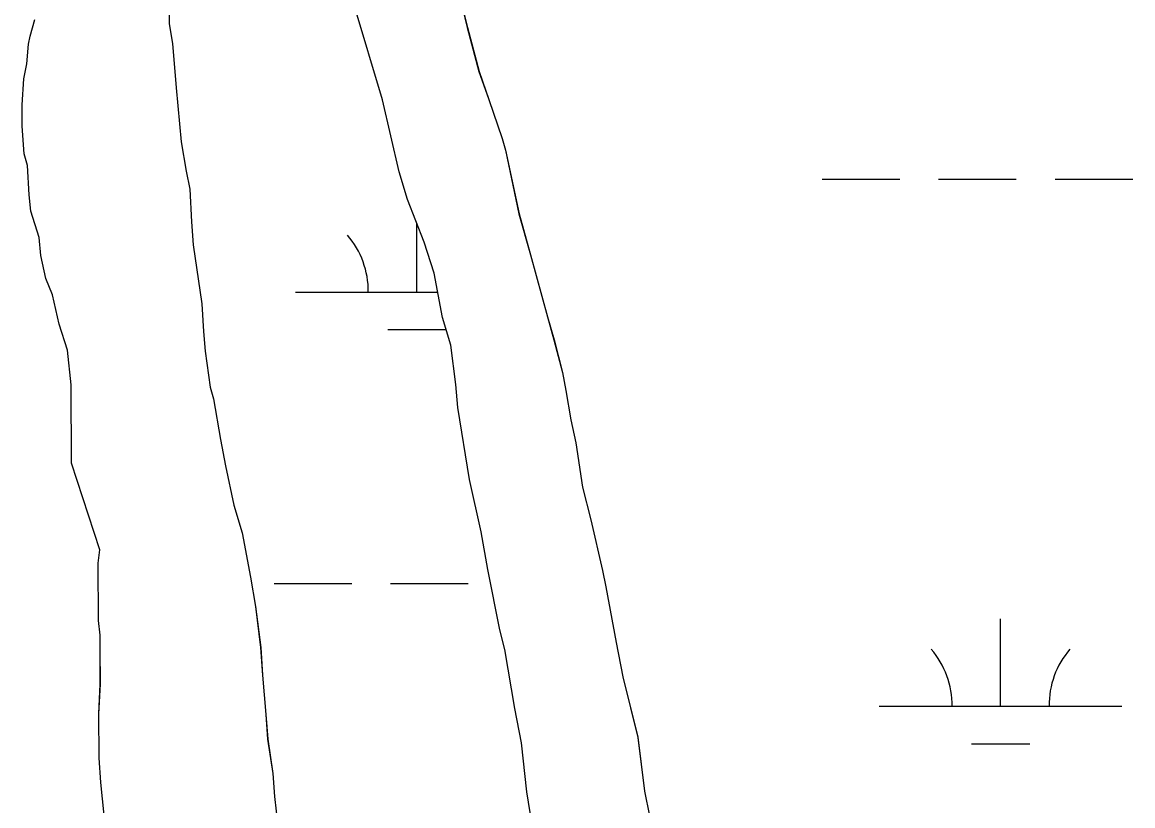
# Model space of a CAD drawing. Extents: x 3279314 to 3317160, y 734079 to 759431.
# Drawn here: x 3304855 to 3305312.6, y 743291.3 to 743614.3 of the extents above; entities that cross this region are included whole.
import ezdxf

# ---------------------------------------------------------------- set-up
doc = ezdxf.new("R2010")
doc.units = 0
doc.layers.add('V-SITE-VEGE', color=7, linetype='Continuous')
doc.layers.add('V-WETL-SWMP', color=7, linetype='Continuous')

msp = doc.modelspace()

# ---------------------------------------------------------------- linework, layer by layer
at = {"layer": 'V-SITE-VEGE'}
for points in [[(3304915.49, 743635.15), (3304915.59, 743613.55), (3304916.98, 743605.46), (3304918.42, 743587.24), (3304920.55, 743564.98), (3304922.63, 743552.84), (3304924.02, 743545.42), (3304924.76, 743531.93), (3304925.48, 743522.48), (3304928.97, 743498.2), (3304929.7, 743486.74), (3304930.42, 743478.64), (3304932.51, 743463.8), (3304933.88, 743459.08), (3304936.66, 743442.23), (3304938.74, 743431.44), (3304942.19, 743415.26), (3304945.62, 743403.8), (3304949.08, 743385.59), (3304951.16, 743373.46), (3304953.27, 743356.59), (3304954, 743345.12), (3304955.43, 743328.93), (3304956.15, 743318.81), (3304958.24, 743304.65), (3304958.96, 743295.2), (3304960.37, 743283.06)], [(3305064.98, 743284.24), (3305062.89, 743297.05), (3305060.77, 743317.29), (3305058, 743331.45), (3305053.83, 743355.73), (3305051.77, 743363.81), (3305046.93, 743388.76), (3305044.15, 743404.27), (3305039.32, 743425.84), (3305034.46, 743455.52), (3305033.74, 743464.96), (3305031.64, 743481.15), (3305028.21, 743492.61), (3305024.75, 743510.81), (3305020.63, 743523.62), (3305013.8, 743541.13), (3305010.37, 743552.59), (3305003.48, 743582.25), (3304991.82, 743621.34)], [(3305035.68, 743623.57), (3305038.43, 743612.11), (3305043.24, 743593.91), (3305047.35, 743582.46), (3305052.83, 743566.29), (3305054.2, 743561.57), (3305059.72, 743535.28), (3305064.53, 743518.43), (3305071.4, 743492.81), (3305074.14, 743483.38), (3305077.58, 743469.9), (3305078.97, 743462.48), (3305081.05, 743450.34), (3305083.12, 743440.9), (3305085.91, 743422.69), (3305089.35, 743409.21), (3305094.17, 743388.31), (3305095.55, 743381.57), (3305099.71, 743358.64), (3305102.48, 743344.49), (3305108.67, 743319.54), (3305111.48, 743297.29), (3305113.55, 743287.17)], [(3304888.81, 743287.44), (3304887.4, 743300.94), (3304886.67, 743311.06), (3304886.59, 743329.28), (3304887.2, 743341.43), (3304887.1, 743361.67), (3304886.4, 743367.75), (3304886.29, 743391.37), (3304886.94, 743396.77), (3304875.29, 743432.48), (3304875.14, 743464.88), (3304873.72, 743479.04), (3304870.29, 743489.83), (3304867.54, 743501.96), (3304864.8, 743508.7), (3304862.73, 743518.13), (3304862.02, 743525.55), (3304858.6, 743536.34), (3304857.89, 743543.08), (3304857.16, 743555.23), (3304855.79, 743559.95), (3304855.06, 743571.41), (3304855.01, 743580.19), (3304855.64, 743590.99), (3304856.96, 743597.07), (3304857.59, 743605.17), (3304858.25, 743608.55), (3304860.24, 743615.31)]]:
    msp.add_lwpolyline(points, dxfattribs=at)
at = {"layer": 'V-WETL-SWMP'}
for p, q in [((3304915.5, 743635.05), (3304915.6, 743613.55)), ((3304915.5, 743635.05), (3304915.6, 743613.55)), ((3305003.48, 743582.25), (3304991.82, 743621.34)), ((3305003.48, 743582.25), (3304991.82, 743621.34)), ((3305035.68, 743623.58), (3305038.44, 743612.12)), ((3305035.68, 743623.58), (3305038.44, 743612.12)), ((3304858.26, 743608.55), (3304860.25, 743615.31)), ((3304858.26, 743608.55), (3304860.25, 743615.31)), ((3304915.6, 743613.55), (3304916.99, 743605.46)), ((3304915.6, 743613.55), (3304916.99, 743605.46)), ((3305038.44, 743612.12), (3305043.25, 743593.92)), ((3305038.44, 743612.12), (3305043.25, 743593.92)), ((3304857.6, 743605.17), (3304858.26, 743608.55)), ((3304857.6, 743605.17), (3304858.26, 743608.55)), ((3304856.96, 743597.07), (3304857.6, 743605.17)), ((3304856.96, 743597.07), (3304857.6, 743605.17)), ((3304916.99, 743605.46), (3304918.42, 743587.24)), ((3304916.99, 743605.46), (3304918.42, 743587.24)), ((3304855.64, 743590.99), (3304856.96, 743597.07)), ((3304855.64, 743590.99), (3304856.96, 743597.07)), ((3305043.25, 743593.92), (3305047.35, 743582.46)), ((3305043.25, 743593.92), (3305047.35, 743582.46)), ((3304855.02, 743580.19), (3304855.64, 743590.99)), ((3304855.02, 743580.19), (3304855.64, 743590.99)), ((3304918.42, 743587.24), (3304920.56, 743564.98)), ((3304918.42, 743587.24), (3304920.56, 743564.98)), ((3304855.06, 743571.42), (3304855.02, 743580.19)), ((3304855.06, 743571.42), (3304855.02, 743580.19)), ((3305010.38, 743552.59), (3305003.48, 743582.25)), ((3305010.38, 743552.59), (3305003.48, 743582.25)), ((3305047.35, 743582.46), (3305052.83, 743566.29)), ((3305047.35, 743582.46), (3305052.83, 743566.29)), ((3304855.79, 743559.95), (3304855.06, 743571.42)), ((3304855.79, 743559.95), (3304855.06, 743571.42)), ((3305052.83, 743566.29), (3305054.2, 743561.57)), ((3305052.83, 743566.29), (3305054.2, 743561.57)), ((3304920.56, 743564.98), (3304922.64, 743552.84)), ((3304920.56, 743564.98), (3304922.64, 743552.84)), ((3305054.2, 743561.57), (3305059.73, 743535.28)), ((3305054.2, 743561.57), (3305059.73, 743535.28)), ((3304857.16, 743555.23), (3304855.79, 743559.95)), ((3304857.16, 743555.23), (3304855.79, 743559.95)), ((3304857.9, 743543.09), (3304857.16, 743555.23)), ((3304857.9, 743543.09), (3304857.16, 743555.23)), ((3304922.64, 743552.84), (3304924.02, 743545.43)), ((3304922.64, 743552.84), (3304924.02, 743545.43)), ((3305013.81, 743541.13), (3305010.38, 743552.59)), ((3305013.81, 743541.13), (3305010.38, 743552.59)), ((3305184.65, 743549.55), (3305216.65, 743549.57)), ((3305232.65, 743549.57), (3305264.65, 743549.59)), ((3305280.65, 743549.6), (3305312.65, 743549.61)), ((3304858.6, 743536.34), (3304857.9, 743543.09)), ((3304858.6, 743536.34), (3304857.9, 743543.09)), ((3304924.02, 743545.43), (3304924.76, 743531.93)), ((3304924.02, 743545.43), (3304924.76, 743531.93)), ((3305020.64, 743523.62), (3305013.81, 743541.13)), ((3305020.64, 743523.62), (3305013.81, 743541.13)), ((3304862.03, 743525.56), (3304858.6, 743536.34)), ((3304862.03, 743525.56), (3304858.6, 743536.34)), ((3305059.73, 743535.28), (3305064.53, 743518.43)), ((3305059.73, 743535.28), (3305064.53, 743518.43)), ((3304924.76, 743531.93), (3304925.48, 743522.49)), ((3304924.76, 743531.93), (3304925.48, 743522.49)), ((3305017.61, 743503.03), (3305017.59, 743531.43)), ((3304862.74, 743518.14), (3304862.03, 743525.56)), ((3304862.74, 743518.14), (3304862.03, 743525.56)), ((3304925.48, 743522.49), (3304928.97, 743498.21)), ((3304925.48, 743522.49), (3304928.97, 743498.21)), ((3305024.75, 743510.82), (3305020.64, 743523.62)), ((3305024.75, 743510.82), (3305020.64, 743523.62)), ((3304864.81, 743508.7), (3304862.74, 743518.14)), ((3304864.81, 743508.7), (3304862.74, 743518.14)), ((3305064.53, 743518.43), (3305071.4, 743492.82)), ((3305064.53, 743518.43), (3305071.4, 743492.82)), ((3305028.21, 743492.61), (3305024.75, 743510.82)), ((3305028.21, 743492.61), (3305024.75, 743510.82)), ((3304867.54, 743501.96), (3304864.81, 743508.7)), ((3304867.54, 743501.96), (3304864.81, 743508.7)), ((3304870.3, 743489.83), (3304867.54, 743501.96)), ((3304870.3, 743489.83), (3304867.54, 743501.96)), ((3304967.61, 743503.01), (3305026.23, 743503.04)), ((3304928.97, 743498.21), (3304929.7, 743486.74)), ((3304928.97, 743498.21), (3304929.7, 743486.74)), ((3305031.64, 743481.15), (3305028.21, 743492.61)), ((3305031.64, 743481.15), (3305028.21, 743492.61)), ((3305071.4, 743492.82), (3305074.15, 743483.38)), ((3305071.4, 743492.82), (3305074.15, 743483.38)), ((3304873.73, 743479.05), (3304870.3, 743489.83)), ((3304873.73, 743479.05), (3304870.3, 743489.83)), ((3305005.61, 743487.6), (3305029.61, 743487.61)), ((3304929.7, 743486.74), (3304930.42, 743478.64)), ((3304929.7, 743486.74), (3304930.42, 743478.64)), ((3305074.15, 743483.38), (3305077.59, 743469.9)), ((3305074.15, 743483.38), (3305077.59, 743469.9)), ((3304875.14, 743464.88), (3304873.73, 743479.05)), ((3304875.14, 743464.88), (3304873.73, 743479.05)), ((3304930.42, 743478.64), (3304932.51, 743463.81)), ((3304930.42, 743478.64), (3304932.51, 743463.81)), ((3305033.74, 743464.97), (3305031.64, 743481.15)), ((3305033.74, 743464.97), (3305031.64, 743481.15)), ((3305077.59, 743469.9), (3305078.97, 743462.48)), ((3305077.59, 743469.9), (3305078.97, 743462.48)), ((3304875.3, 743432.49), (3304875.14, 743464.88)), ((3304875.3, 743432.49), (3304875.14, 743464.88)), ((3305034.46, 743455.52), (3305033.74, 743464.97)), ((3305034.46, 743455.52), (3305033.74, 743464.97)), ((3304932.51, 743463.81), (3304933.89, 743459.09)), ((3304932.51, 743463.81), (3304933.89, 743459.09)), ((3305078.97, 743462.48), (3305081.06, 743450.34)), ((3305078.97, 743462.48), (3305081.06, 743450.34)), ((3304933.89, 743459.09), (3304936.67, 743442.23)), ((3304933.89, 743459.09), (3304936.67, 743442.23)), ((3305039.33, 743425.85), (3305034.46, 743455.52)), ((3305039.33, 743425.85), (3305034.46, 743455.52)), ((3305081.06, 743450.34), (3305083.13, 743440.91)), ((3305081.06, 743450.34), (3305083.13, 743440.91)), ((3304936.67, 743442.23), (3304938.74, 743431.44)), ((3304936.67, 743442.23), (3304938.74, 743431.44)), ((3305083.13, 743440.91), (3305085.91, 743422.7)), ((3305083.13, 743440.91), (3305085.91, 743422.7)), ((3304886.94, 743396.77), (3304875.3, 743432.49)), ((3304886.94, 743396.77), (3304875.3, 743432.49)), ((3304938.74, 743431.44), (3304942.2, 743415.26)), ((3304938.74, 743431.44), (3304942.2, 743415.26)), ((3305044.16, 743404.27), (3305039.33, 743425.85)), ((3305044.16, 743404.27), (3305039.33, 743425.85)), ((3305085.91, 743422.7), (3305089.35, 743409.22)), ((3305085.91, 743422.7), (3305089.35, 743409.22)), ((3304942.2, 743415.26), (3304945.63, 743403.8)), ((3304942.2, 743415.26), (3304945.63, 743403.8)), ((3305089.35, 743409.22), (3305094.18, 743388.32)), ((3305089.35, 743409.22), (3305094.18, 743388.32)), ((3304945.63, 743403.8), (3304949.09, 743385.6)), ((3304945.63, 743403.8), (3304949.09, 743385.6)), ((3305046.93, 743388.77), (3305044.16, 743404.27)), ((3305046.93, 743388.77), (3305044.16, 743404.27)), ((3304886.29, 743391.37), (3304886.94, 743396.77)), ((3304886.29, 743391.37), (3304886.94, 743396.77)), ((3304886.41, 743367.75), (3304886.29, 743391.37)), ((3304886.41, 743367.75), (3304886.29, 743391.37)), ((3305051.78, 743363.82), (3305046.93, 743388.77)), ((3305051.78, 743363.82), (3305046.93, 743388.77)), ((3305094.18, 743388.32), (3305095.56, 743381.57)), ((3305094.18, 743388.32), (3305095.56, 743381.57)), ((3304949.09, 743385.6), (3304951.17, 743373.46)), ((3304949.09, 743385.6), (3304951.17, 743373.46)), ((3304958.82, 743382.93), (3304990.82, 743382.95)), ((3305006.82, 743382.96), (3305038.82, 743382.97)), ((3305095.56, 743381.57), (3305099.72, 743358.65)), ((3305095.56, 743381.57), (3305099.72, 743358.65)), ((3304951.17, 743373.46), (3304953.28, 743356.6)), ((3304951.17, 743373.46), (3304953.28, 743356.6)), ((3304887.11, 743361.68), (3304886.41, 743367.75)), ((3304887.11, 743361.68), (3304886.41, 743367.75)), ((3305053.84, 743355.73), (3305051.78, 743363.82)), ((3305053.84, 743355.73), (3305051.78, 743363.82)), ((3305258.17, 743332.34), (3305258.15, 743368.34)), ((3304887.14, 743356.28), (3304887.11, 743361.68)), ((3304887.14, 743356.28), (3304887.11, 743361.68)), ((3304887.21, 743341.43), (3304887.14, 743356.28)), ((3304887.21, 743341.43), (3304887.14, 743356.28)), ((3304953.28, 743356.6), (3304954.01, 743345.13)), ((3304953.28, 743356.6), (3304954.01, 743345.13)), ((3305058, 743331.45), (3305053.84, 743355.73)), ((3305058, 743331.45), (3305053.84, 743355.73)), ((3305099.72, 743358.65), (3305102.48, 743344.49)), ((3305099.72, 743358.65), (3305102.48, 743344.49)), ((3304886.59, 743329.28), (3304887.21, 743341.43)), ((3304886.59, 743329.28), (3304887.21, 743341.43)), ((3304954.01, 743345.13), (3304955.43, 743328.94)), ((3304954.01, 743345.13), (3304955.43, 743328.94)), ((3305102.48, 743344.49), (3305108.68, 743319.55)), ((3305102.48, 743344.49), (3305108.68, 743319.55)), ((3305208.17, 743332.32), (3305308.17, 743332.37)), ((3304886.68, 743311.06), (3304886.59, 743329.28)), ((3304886.68, 743311.06), (3304886.59, 743329.28)), ((3304955.43, 743328.94), (3304956.16, 743318.82)), ((3304955.43, 743328.94), (3304956.16, 743318.82)), ((3305060.77, 743317.29), (3305058, 743331.45)), ((3305060.77, 743317.29), (3305058, 743331.45)), ((3304956.16, 743318.82), (3304958.25, 743304.65)), ((3304956.16, 743318.82), (3304958.25, 743304.65)), ((3305108.68, 743319.55), (3305111.48, 743297.29)), ((3305108.68, 743319.55), (3305111.48, 743297.29)), ((3305062.89, 743297.06), (3305060.77, 743317.29)), ((3305062.89, 743297.06), (3305060.77, 743317.29)), ((3305246.17, 743316.91), (3305270.17, 743316.92)), ((3304887.4, 743300.94), (3304886.68, 743311.06)), ((3304887.4, 743300.94), (3304886.68, 743311.06)), ((3304958.25, 743304.65), (3304958.97, 743295.21)), ((3304958.25, 743304.65), (3304958.97, 743295.21)), ((3304888.82, 743287.45), (3304887.4, 743300.94)), ((3304888.82, 743287.45), (3304887.4, 743300.94)), ((3304958.97, 743295.21), (3304960.38, 743283.07)), ((3304958.97, 743295.21), (3304960.38, 743283.07)), ((3305064.98, 743284.24), (3305062.89, 743297.06)), ((3305064.98, 743284.24), (3305062.89, 743297.06)), ((3305111.48, 743297.29), (3305113.56, 743287.17)), ((3305111.48, 743297.29), (3305113.56, 743287.17))]:
    msp.add_line(p, q, dxfattribs=at)
for centre, start, end in [((3304962.36, 743503.48), 359.2573, 40.801), ((3305202.92, 743332.79), 359.2573, 40.801), ((3305313.41, 743332.85), 139.2573, 180.801)]:
    msp.add_arc(centre, 35.25, start, end, dxfattribs=at)

doc.saveas('drawing.dxf')
